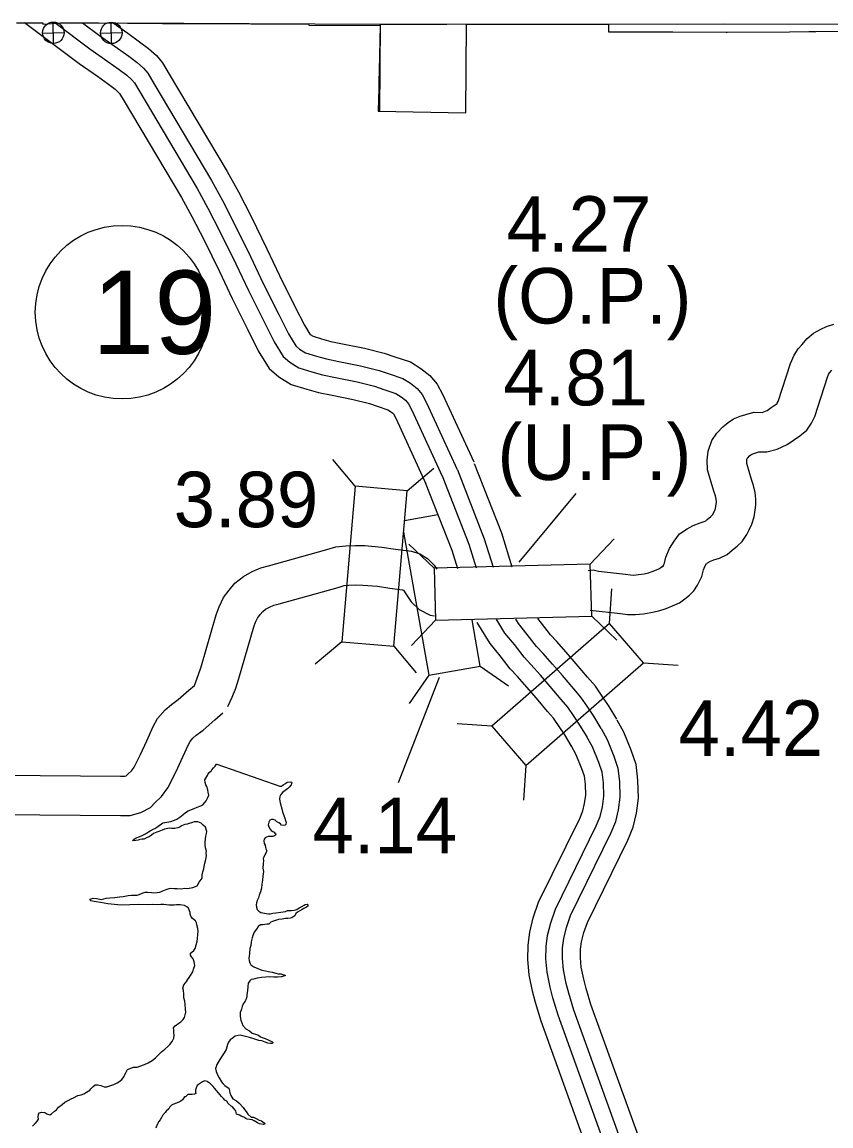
# Model space of a CAD drawing. Extents: x 77230 to 630905, y 790554 to 1662844.
# Drawn here: x 213996 to 226297, y 1621421 to 1638214 of the extents above; entities that cross this region are included whole.
import ezdxf

# ---------------------------------------------------------------- set-up
doc = ezdxf.new("R2010")
doc.units = 0
for name, color, linetype in [('Level 12', 7, 'Continuous'), ('Level 14', 7, 'Continuous'), ('Level 16', 7, 'Continuous'), ('Level 17', 7, 'Continuous'), ('Level 19', 7, 'Continuous'), ('Level 22', 7, 'Continuous'), ('Level 23', 7, 'Continuous'), ('Level 32', 7, 'Continuous'), ('Level 33', 7, 'Continuous'), ('Level 34', 7, 'Continuous')]:
    doc.layers.add(name, color=color, linetype=linetype)

msp = doc.modelspace()

# ---------------------------------------------------------------- linework, layer by layer
at = {"layer": 'Level 12'}
for points in [[(213910, 1638201), (214311, 1638200), (214311, 1638182), (214581, 1638202), (214754, 1638201), (214954, 1638201), (215162, 1638200), (215597, 1638198), (215641, 1638198), (216130, 1638194), (216192, 1638194), (216938, 1638192), (217473, 1638189), (217513, 1638189), (218354, 1638185), (218357, 1638168), (219442, 1638160), (219428, 1637473), (219428, 1637452), (219424, 1637337), (219423, 1637318), (219421, 1637227), (219420, 1637206), (219411, 1636859), (220744, 1636835), (220753, 1638180), (222917, 1638184), (222916, 1638162), (222913, 1638064), (223032, 1638064)], [(223032, 1638064), (223075, 1638064), (223394, 1638065), (223838, 1638065), (223852, 1638065), (223878, 1638065), (223892, 1638065), (224706, 1638062), (224718, 1638062), (225666, 1638066), (225963, 1638069), (225992, 1638069), (226029, 1638069), (226038, 1638069), (226045, 1638069), (226052, 1638068), (226067, 1638070), (226859, 1638077)]]:
    msp.add_lwpolyline(points, dxfattribs=at)
at = {"layer": 'Level 14'}
for points in [[(215456, 1638202), (219445, 1638181), (220456, 1638182)], [(220456, 1638182), (224686, 1638186), (229993, 1638178), (234648, 1638189), (239874, 1638210), (240352, 1638214)]]:
    msp.add_lwpolyline(points, dxfattribs=at)
at = {"layer": 'Level 16'}
msp.add_lwpolyline([(219443, 1638181), (219431, 1636858)], dxfattribs=at)
at = {"layer": 'Level 17'}
for points in [[(216613, 1626248), (216657, 1626268), (216715, 1626290), (216743, 1626304), (216774, 1626339), (216794, 1626365), (216818, 1626407), (216838, 1626453), (216827, 1626495), (216821, 1626533), (216805, 1626583), (216791, 1626611), (216779, 1626647), (216776, 1626685), (216808, 1626739), (216816, 1626753), (216824, 1626777), (216834, 1626793), (216875, 1626830), (216881, 1626836), (216909, 1626870), (216917, 1626878), (216935, 1626896), (216953, 1626922)], [(216953, 1626922), (216957, 1626926)], [(216957, 1626926), (217914, 1626589), (217940, 1626591), (217968, 1626610), (218003, 1626632), (218029, 1626652), (218071, 1626656), (218101, 1626652), (218087, 1626612), (218060, 1626576), (218032, 1626550), (217996, 1626522), (217962, 1626499), (217931, 1626463), (217917, 1626433), (217913, 1626391), (217919, 1626335), (217944, 1626247), (217958, 1626201), (217976, 1626141), (217993, 1626101), (218001, 1626069), (218013, 1626039), (218009, 1626007), (217995, 1625997), (217969, 1625991), (217941, 1625997), (217925, 1626015), (217903, 1626033), (217867, 1626052), (217843, 1626072), (217815, 1626082), (217791, 1626082), (217763, 1626070), (217747, 1626040), (217741, 1626000), (217748, 1625970), (217768, 1625936), (217786, 1625914), (217808, 1625900), (217828, 1625888), (217842, 1625876), (217854, 1625866), (217852, 1625846), (217836, 1625836), (217802, 1625826), (217763, 1625822), (217741, 1625822), (217713, 1625815), (217691, 1625805), (217677, 1625783), (217675, 1625757), (217679, 1625719), (217691, 1625693), (217700, 1625657), (217704, 1625637), (217712, 1625617), (217714, 1625597), (217702, 1625571), (217688, 1625543), (217671, 1625507), (217665, 1625489), (217667, 1625457), (217665, 1625409), (217658, 1625341), (217666, 1625291), (217660, 1625219), (217651, 1625160), (217641, 1625100), (217635, 1625040), (217620, 1624980), (217604, 1624932), (217594, 1624892), (217573, 1624850), (217561, 1624814), (217555, 1624784), (217559, 1624747), (217571, 1624712), (217595, 1624688), (217626, 1624670), (217656, 1624662), (217682, 1624656), (217708, 1624650), (217742, 1624648), (217770, 1624647), (217811, 1624659), (217853, 1624661), (217933, 1624672), (218003, 1624682), (218031, 1624698), (218063, 1624698), (218093, 1624698), (218135, 1624705), (218177, 1624715), (218211, 1624737), (218252, 1624759), (218284, 1624778), (218300, 1624790), (218330, 1624794), (218348, 1624770), (218322, 1624750)], [(215039, 1624847), (215033, 1624869), (215077, 1624886), (215129, 1624880), (215203, 1624868), (215273, 1624885), (215330, 1624891), (215406, 1624898), (215476, 1624904), (215534, 1624912), (215608, 1624927), (215660, 1624931), (215704, 1624931), (215744, 1624933), (215776, 1624942), (215836, 1624968), (215869, 1624978), (215907, 1624976), (215963, 1624973), (215995, 1624969), (216051, 1624973), (216089, 1624979), (216137, 1624998), (216187, 1625020), (216231, 1625034), (216257, 1625038), (216311, 1625033), (216357, 1625033), (216419, 1625029), (216468, 1625036), (216514, 1625032), (216592, 1625046), (216658, 1625075), (216688, 1625131), (216735, 1625191), (216733, 1625243), (216747, 1625287), (216762, 1625332), (216766, 1625370), (216776, 1625416), (216792, 1625474), (216801, 1625530), (216795, 1625576), (216803, 1625600), (216785, 1625650), (216780, 1625696), (216778, 1625736), (216784, 1625784), (216789, 1625828), (216803, 1625870), (216805, 1625902), (216783, 1625964), (216752, 1625998), (216718, 1626026), (216670, 1626046), (216614, 1626049), (216590, 1626039), (216539, 1626021), (216507, 1626011), (216469, 1626005), (216421, 1625988), (216393, 1625966), (216363, 1625956), (216319, 1625944), (216269, 1625945), (216237, 1625949), (216163, 1625935), (216124, 1625921), (216074, 1625900), (216044, 1625890), (215994, 1625868), (215966, 1625846), (215930, 1625819), (215900, 1625807), (215851, 1625785), (215821, 1625781), (215789, 1625777), (215761, 1625768), (215695, 1625756), (215677, 1625764), (215721, 1625800), (215764, 1625816), (215824, 1625841), (215874, 1625865), (215918, 1625893), (215946, 1625910), (215988, 1625934), (216017, 1625948), (216047, 1625966), (216081, 1625990), (216115, 1626015), (216139, 1626031), (216195, 1626043), (216257, 1626053), (216312, 1626072), (216352, 1626088), (216396, 1626120), (216448, 1626157), (216482, 1626187), (216523, 1626215), (216613, 1626248)], [(214893, 1621896), (214935, 1621910), (214977, 1621932), (215028, 1621967), (215042, 1621985), (215076, 1622023), (215108, 1622045), (215150, 1622047), (215196, 1622034), (215246, 1622016), (215286, 1622018), (215332, 1622030), (215391, 1622053), (215441, 1622077), (215469, 1622093), (215513, 1622126), (215549, 1622172), (215556, 1622192), (215574, 1622230), (215598, 1622278), (215688, 1622313), (215747, 1622317), (215787, 1622329), (215857, 1622356), (215913, 1622380), (215975, 1622418), (216024, 1622459), (216074, 1622509), (216118, 1622547), (216169, 1622590), (216211, 1622628), (216241, 1622658), (216281, 1622704), (216304, 1622757), (216310, 1622801), (216306, 1622839), (216302, 1622875), (216301, 1622913), (216325, 1622941), (216381, 1622985), (216409, 1623005), (216446, 1623042), (216466, 1623070), (216488, 1623150), (216481, 1623198), (216477, 1623266), (216469, 1623320), (216454, 1623372), (216456, 1623428), (216450, 1623480), (216442, 1623516), (216457, 1623568), (216509, 1623627), (216501, 1623628), (216546, 1623693), (216594, 1623767), (216604, 1623807), (216625, 1623863), (216613, 1623919), (216597, 1623961), (216573, 1623995), (216556, 1624021), (216556, 1624049), (216576, 1624065), (216606, 1624088), (216626, 1624120), (216645, 1624176), (216659, 1624226), (216665, 1624270), (216671, 1624332), (216672, 1624382), (216670, 1624426), (216656, 1624480), (216649, 1624512), (216633, 1624542), (216589, 1624578), (216569, 1624604), (216553, 1624642), (216553, 1624670), (216526, 1624734), (216502, 1624756), (216464, 1624773), (216398, 1624783), (216346, 1624783), (216308, 1624778), (216280, 1624778), (216226, 1624780), (216192, 1624784), (216154, 1624788), (216106, 1624787), (216060, 1624783), (215980, 1624787), (215897, 1624782), (215761, 1624789), (215635, 1624785), (215505, 1624780), (215401, 1624791), (215301, 1624801), (215187, 1624822), (215121, 1624830), (215039, 1624847)], [(218322, 1624750), (218283, 1624728), (218255, 1624713), (218219, 1624695), (218187, 1624671), (218159, 1624651), (218143, 1624619), (218120, 1624601), (218100, 1624586), (218076, 1624582), (218036, 1624578), (218000, 1624574), (217954, 1624566), (217894, 1624559), (217848, 1624547), (217806, 1624531), (217780, 1624521), (217760, 1624498), (217749, 1624488), (217725, 1624488), (217689, 1624484), (217657, 1624480), (217621, 1624478), (217587, 1624457), (217561, 1624415), (217527, 1624367), (217504, 1624319), (217496, 1624281), (217478, 1624219), (217473, 1624164), (217461, 1624118), (217453, 1624042), (217448, 1624004), (217446, 1623968), (217450, 1623938), (217460, 1623902), (217474, 1623872), (217523, 1623842), (217583, 1623817), (217641, 1623791), (217699, 1623779), (217745, 1623770), (217797, 1623760), (217853, 1623746), (217893, 1623736), (217933, 1623733), (217963, 1623727), (218003, 1623707), (217943, 1623689), (217881, 1623686), (217825, 1623686), (217755, 1623688), (217701, 1623685), (217639, 1623679), (217572, 1623671), (217518, 1623656), (217482, 1623648), (217458, 1623630), (217436, 1623592), (217429, 1623544), (217423, 1623474), (217415, 1623421), (217415, 1623383), (217400, 1623341), (217388, 1623317), (217360, 1623277), (217342, 1623239), (217331, 1623199), (217315, 1623145), (217313, 1623087), (217322, 1623029), (217354, 1622949), (217400, 1622899), (217455, 1622869), (217497, 1622833), (217547, 1622816), (217591, 1622802), (217623, 1622778), (217649, 1622766), (217693, 1622752), (217737, 1622729), (217771, 1622717), (217795, 1622705), (217811, 1622689), (217805, 1622677), (217775, 1622677), (217733, 1622681), (217693, 1622696), (217641, 1622714), (217599, 1622720), (217551, 1622738), (217503, 1622749), (217453, 1622765), (217395, 1622781), (217351, 1622792), (217317, 1622802), (217281, 1622798), (217237, 1622788), (217189, 1622752), (217162, 1622731), (217136, 1622695)], [(217136, 1622695), (217122, 1622659), (217099, 1622585), (217067, 1622531), (217041, 1622486), (217006, 1622432), (216988, 1622404), (216960, 1622356), (216946, 1622318), (216940, 1622292), (216949, 1622250), (216967, 1622200), (216993, 1622154), (217028, 1622092), (217050, 1622066), (217078, 1622038), (217102, 1622022), (217140, 1621993), (217148, 1621957), (217156, 1621923), (217171, 1621885), (217199, 1621835), (217255, 1621801), (217297, 1621769), (217358, 1621702), (217380, 1621672), (217402, 1621642), (217430, 1621602), (217478, 1621556), (217518, 1621552), (217558, 1621532), (217603, 1621509), (217639, 1621497), (217679, 1621469), (217695, 1621451), (217665, 1621445), (217609, 1621453), (217575, 1621469), (217525, 1621496), (217495, 1621514), (217459, 1621520), (217421, 1621526), (217399, 1621536), (217366, 1621555), (217328, 1621569), (217302, 1621583), (217256, 1621601), (217252, 1621619), (217246, 1621649), (217238, 1621663), (217198, 1621711), (217176, 1621722), (217129, 1621764), (217109, 1621798), (217079, 1621814), (217059, 1621838), (217029, 1621866), (217005, 1621898), (216985, 1621922), (216948, 1621967), (216926, 1621991), (216902, 1622019), (216862, 1622059), (216846, 1622073), (216812, 1622097), (216792, 1622103), (216768, 1622107), (216740, 1622090), (216708, 1622072), (216678, 1622052), (216660, 1622038), (216645, 1621998), (216631, 1621966), (216635, 1621928), (216637, 1621916), (216619, 1621904), (216583, 1621901), (216549, 1621899), (216515, 1621897), (216481, 1621865), (216468, 1621861), (216436, 1621820), (216410, 1621796), (216380, 1621780), (216344, 1621766), (216326, 1621762), (216268, 1621737), (216243, 1621709), (216229, 1621683), (216187, 1621647), (216171, 1621625), (216134, 1621581), (216118, 1621550), (216094, 1621514), (216074, 1621488), (216052, 1621440), (216031, 1621388)], [(214152, 1621419), (214194, 1621457), (214230, 1621496), (214244, 1621524), (214243, 1621560), (214245, 1621602), (214261, 1621622), (214293, 1621632), (214343, 1621626), (214373, 1621603), (214417, 1621587), (214445, 1621607), (214491, 1621645), (214519, 1621668), (214550, 1621706), (214606, 1621748), (214648, 1621782), (214696, 1621809), (214745, 1621833), (214779, 1621849), (214843, 1621882), (214893, 1621896)]]:
    msp.add_lwpolyline(points, dxfattribs=at)
at = {"layer": 'Level 19'}
for p, q in [((219062, 1631153), (218723, 1631557)), ((219852, 1631085), (220256, 1631425)), ((220319, 1630716), (219812, 1630626)), ((219797, 1630455), (220184, 1628279)), ((222638, 1629967), (223002, 1630350)), ((220263, 1629905), (219880, 1630269)), ((222929, 1629065), (222965, 1629591)), ((220284, 1629114), (219920, 1628731)), ((220963, 1628417), (220839, 1629118)), ((222659, 1629176), (223042, 1628812)), ((218859, 1628786), (218454, 1628446)), ((219648, 1628718), (219988, 1628314)), ((223449, 1628468), (223976, 1628432)), ((220184, 1628279), (219881, 1627846)), ((220184, 1628279), (220963, 1628417)), ((220963, 1628417), (221396, 1628115)), ((221138, 1627503), (220611, 1627539)), ((221659, 1626906), (221623, 1626379))]:
    msp.add_line(p, q, dxfattribs=at)
for points in [[(219062, 1631153), (218859, 1628786), (219648, 1628718), (219852, 1631085)], [(222638, 1629967), (220263, 1629905), (220284, 1629114), (222659, 1629176)], [(221659, 1626906), (223449, 1628468), (222929, 1629065), (221138, 1627503)]]:
    msp.add_lwpolyline(points, close=True, dxfattribs=at)
at = {"layer": 'Level 22'}
for points in [[(223735, 1629920), (223765, 1629984), (223787, 1630071), (223841, 1630207), (223911, 1630315), (223992, 1630426), (224112, 1630502), (224203, 1630553), (224311, 1630598), (224385, 1630620), (224393, 1630624), (224416, 1630644), (224473, 1630691), (224488, 1630706), (224500, 1630723), (224512, 1630749), (224535, 1630796), (224542, 1630819), (224550, 1630875), (224555, 1630910), (224555, 1630922), (224552, 1630957), (224540, 1631007), (224517, 1631079), (224422, 1631401), (224417, 1631551), (224429, 1631687), (224485, 1631849), (224563, 1631961), (224651, 1632058), (224732, 1632121), (224818, 1632176), (224919, 1632217), (225001, 1632244), (225127, 1632277), (225251, 1632276), (225279, 1632283), (225327, 1632306), (225388, 1632349), (225466, 1632400), (225478, 1632411), (225480, 1632414), (225495, 1632443), (225681, 1633022), (225736, 1633149), (225801, 1633241), (225854, 1633306), (225937, 1633402), (226030, 1633479), (226146, 1633542), (226230, 1633582), (226341, 1633618)], [(224270, 1629648), (224332, 1629781), (224359, 1629883), (224378, 1629932), (224406, 1629977), (224408, 1629979), (224418, 1629985), (224466, 1630012), (224517, 1630033), (224602, 1630060), (224718, 1630114), (224801, 1630183), (224870, 1630242), (224946, 1630312), (225020, 1630420), (225054, 1630491), (225094, 1630577), (225129, 1630686), (225143, 1630786), (225156, 1630867), (225155, 1630956), (225145, 1631057), (225119, 1631166), (225091, 1631253), (225019, 1631498), (225018, 1631535), (225020, 1631560), (225025, 1631575), (225034, 1631587), (225060, 1631616), (225078, 1631630), (225095, 1631641), (225125, 1631653), (225170, 1631668), (225203, 1631677), (225323, 1631676), (225482, 1631715), (225632, 1631787), (225726, 1631854), (225822, 1631917), (225932, 1632008), (226000, 1632113), (226052, 1632213), (226243, 1632811), (226261, 1632853), (226278, 1632878), (226312, 1632918)], [(216616, 1628122), (216681, 1628286), (216720, 1628404), (216949, 1629197), (216992, 1629319), (217061, 1629458), (217146, 1629573), (217234, 1629676), (217361, 1629781), (217495, 1629855), (217629, 1629911), (217743, 1629943), (218631, 1630188), (218769, 1630233), (218919, 1630248), (219067, 1630253), (219211, 1630249), (219469, 1630227), (219675, 1630197), (219917, 1630163), (220046, 1630122), (220162, 1630055), (220261, 1629954), (220304, 1629892)], [(222605, 1629872), (222681, 1629882), (222764, 1629858), (223172, 1629814), (223249, 1629803), (223298, 1629802), (223372, 1629809), (223455, 1629822), (223525, 1629836), (223578, 1629853), (223642, 1629881), (223691, 1629903), (223714, 1629920), (223749, 1629947), (223750, 1629949), (223758, 1629960)], [(217124, 1627803), (217191, 1627946), (217245, 1628081), (217293, 1628227), (217521, 1629015), (217546, 1629085), (217575, 1629143), (217617, 1629201), (217656, 1629247), (217700, 1629283), (217757, 1629314), (217826, 1629343), (217904, 1629364), (218803, 1629613), (218892, 1629642), (218959, 1629649), (219070, 1629653), (219178, 1629650), (219400, 1629631), (219590, 1629603), (219783, 1629576), (219795, 1629572), (219797, 1629570), (219834, 1629517), (219912, 1629395), (220034, 1629277), (220202, 1629189), (220267, 1629180)], [(222635, 1629269), (223097, 1629218), (223204, 1629203), (223323, 1629202), (223445, 1629213), (223560, 1629231), (223678, 1629255), (223792, 1629292), (223886, 1629333), (223993, 1629381), (224076, 1629442), (224144, 1629496), (224214, 1629563), (224270, 1629648)], [(213663, 1626759), (215495, 1626743), (215559, 1626744), (215581, 1626749), (215598, 1626768), (215664, 1626829), (215700, 1626880), (215799, 1627073), (215892, 1627281), (215989, 1627496), (216058, 1627619), (216173, 1627750), (216269, 1627832), (216371, 1627909), (216533, 1628050), (216616, 1628122)], [(213650, 1626159), (215495, 1626143), (215638, 1626144), (215803, 1626187), (215949, 1626266), (216022, 1626343), (216115, 1626430), (216213, 1626565), (216340, 1626813), (216440, 1627035), (216525, 1627226), (216550, 1627271), (216595, 1627321), (216645, 1627364), (216750, 1627444), (216926, 1627597), (217049, 1627704)]]:
    msp.add_lwpolyline(points, dxfattribs=at)
at = {"layer": 'Level 23'}
for points in [[(214034, 1638209), (214865, 1637586), (215141, 1637392), (215308, 1637271), (215412, 1637192), (215464, 1637145), (215480, 1637127), (215549, 1637012), (216420, 1635546), (216578, 1635255), (216764, 1634895), (216998, 1634419), (217191, 1634008), (217430, 1633530), (217589, 1633213), (217753, 1632944), (217902, 1632816), (218088, 1632699), (218327, 1632628), (218502, 1632578), (218710, 1632536), (219029, 1632472), (219281, 1632409), (219411, 1632365), (219561, 1632315), (219601, 1632290), (219635, 1632263), (219643, 1632253), (219679, 1632187), (220137, 1631189)], [(214496, 1638207), (215027, 1637809), (215301, 1637616), (215472, 1637492), (215587, 1637404), (215661, 1637338), (215704, 1637288), (215785, 1637154), (216659, 1635682), (216821, 1635383), (217010, 1635019), (217246, 1634538), (217438, 1634128), (217676, 1633653), (217830, 1633347), (217966, 1633124), (218066, 1633038), (218203, 1632952), (218404, 1632892), (218567, 1632846), (218764, 1632806), (219090, 1632740), (219358, 1632673), (219499, 1632626), (219678, 1632565), (219760, 1632515), (219828, 1632460), (219872, 1632408), (219925, 1632309), (220387, 1631304)], [(214916, 1638205), (215174, 1638011), (215446, 1637819), (215621, 1637693), (215746, 1637597), (215841, 1637513), (215907, 1637435), (215999, 1637282), (216877, 1635805), (217042, 1635501), (217233, 1635131), (217471, 1634646), (217663, 1634237), (217899, 1633765), (218048, 1633469), (218158, 1633288), (218215, 1633240), (218307, 1633182), (218474, 1633132), (218627, 1633089), (218814, 1633051), (219144, 1632984), (219428, 1632913), (219579, 1632863), (219785, 1632793), (219904, 1632720), (220004, 1632640), (220081, 1632549), (220149, 1632420), (220614, 1631408)], [(215380, 1638202), (215606, 1638043), (215784, 1637914), (215921, 1637810), (216038, 1637705), (216131, 1637596), (216235, 1637423), (217116, 1635941), (217285, 1635629), (217479, 1635255), (217719, 1634765), (217911, 1634357), (218145, 1633889), (218289, 1633602), (218371, 1633468), (218378, 1633462), (218421, 1633435), (218551, 1633396), (218692, 1633356), (218868, 1633320), (219205, 1633252), (219505, 1633178), (219667, 1633123), (219902, 1633044), (220062, 1632946), (220197, 1632838), (220310, 1632704), (220396, 1632542), (220864, 1631523)], [(220873, 1631501), (221286, 1630442), (221445, 1629928)], [(220384, 1631311), (220790, 1630269), (220900, 1629912)], [(220617, 1631402), (221026, 1630351), (221159, 1629921)], [(220128, 1631211), (220530, 1630178), (220616, 1629902)], [(222589, 1627338), (222481, 1627520), (222393, 1627650), (222298, 1627790), (222197, 1627906), (222027, 1628108), (221878, 1628279), (221733, 1628443), (221631, 1628554), (221483, 1628743), (221340, 1628919), (221216, 1629119), (221208, 1629132)], [(222804, 1627466), (222692, 1627654), (222600, 1627790), (222496, 1627943), (222387, 1628069), (222216, 1628271), (222065, 1628444), (221919, 1628610), (221822, 1628716), (221678, 1628899), (221544, 1629065), (221504, 1629129)], [(223040, 1627607), (222924, 1627801), (222828, 1627944), (222715, 1628111), (222596, 1628248), (222425, 1628450), (222272, 1628626), (222123, 1628794), (222032, 1628894), (221893, 1629071), (221839, 1629138)], [(222353, 1627197), (222249, 1627372), (222166, 1627496), (222080, 1627622), (221988, 1627727), (221818, 1627929), (221671, 1628098), (221528, 1628259), (221421, 1628377), (221268, 1628572), (221116, 1628759), (220981, 1628975), (220917, 1629081)], [(223435, 1621084), (222648, 1623269), (222575, 1623512), (222539, 1623652), (222501, 1623836), (222488, 1623979), (222491, 1624111), (222506, 1624222), (222540, 1624362), (222593, 1624518), (223208, 1625770), (223289, 1625967), (223339, 1626181), (223369, 1626409), (223363, 1626680), (223334, 1626920), (223260, 1627136), (223146, 1627413), (223048, 1627594)], [(223181, 1620978), (222387, 1623182), (222310, 1623438), (222271, 1623590), (222228, 1623796), (222213, 1623969), (222217, 1624132), (222235, 1624273), (222275, 1624439), (222338, 1624623), (222957, 1625884), (223027, 1626052), (223068, 1626230), (223094, 1626424), (223089, 1626660), (223064, 1626859), (223003, 1627040), (222898, 1627295), (222806, 1627462)], [(222950, 1620881), (222150, 1623104), (222069, 1623371), (222027, 1623534), (221981, 1623759), (221963, 1623961), (221967, 1624151), (221989, 1624319), (222035, 1624509), (222107, 1624719), (222729, 1625986), (222788, 1626128), (222822, 1626275), (222844, 1626438), (222839, 1626642), (222819, 1626803), (222768, 1626952), (222672, 1627187), (222587, 1627342)], [(222696, 1620775), (221889, 1623017), (221804, 1623297), (221759, 1623472), (221708, 1623719), (221688, 1623952), (221692, 1624171), (221718, 1624369), (221771, 1624587), (221852, 1624825), (222479, 1626100), (222525, 1626212), (222551, 1626324), (222568, 1626453), (222564, 1626622), (222550, 1626741), (222511, 1626855), (222423, 1627068), (222346, 1627210)]]:
    msp.add_lwpolyline(points, dxfattribs=at)
at = {"layer": 'Level 32'}
for p, q in [((221555, 1629997), (222424, 1631044)), ((220340, 1628244), (219715, 1626641))]:
    msp.add_line(p, q, dxfattribs=at)
at = {"layer": 'Level 33'}
msp.add_circle((215517, 1633800), 1320, dxfattribs=at)
at = {"layer": 'Level 34'}
for p, q in [((214476, 1637888), (214468, 1638214)), ((215357, 1637887), (215349, 1638213)), ((214309, 1638047), (214635, 1638055)), ((215191, 1638046), (215516, 1638054))]:
    msp.add_line(p, q, dxfattribs=at)
for centre in [(214472, 1638051), (215353, 1638050)]:
    msp.add_circle(centre, 163, dxfattribs=at)

# ---------------------------------------------------------------- texts
at = {"layer": 'Level 32'}
for s, p in [('4.27', (221366, 1634720)), ('(O.P.)', (221164, 1633628)), ('4.81', (221315, 1632383)), ('(U.P.)', (221226, 1631248)), ('3.89', (216302, 1630529)), ('4.42', (223981, 1627051)), ('4.14', (218413, 1625570))]:
    msp.add_text(s, height=844.8, dxfattribs=at).set_placement(p)
at = {"layer": 'Level 33'}
msp.add_text('19', height=1267.2, dxfattribs=at).set_placement((215064, 1633166))

doc.saveas('drawing.dxf')
